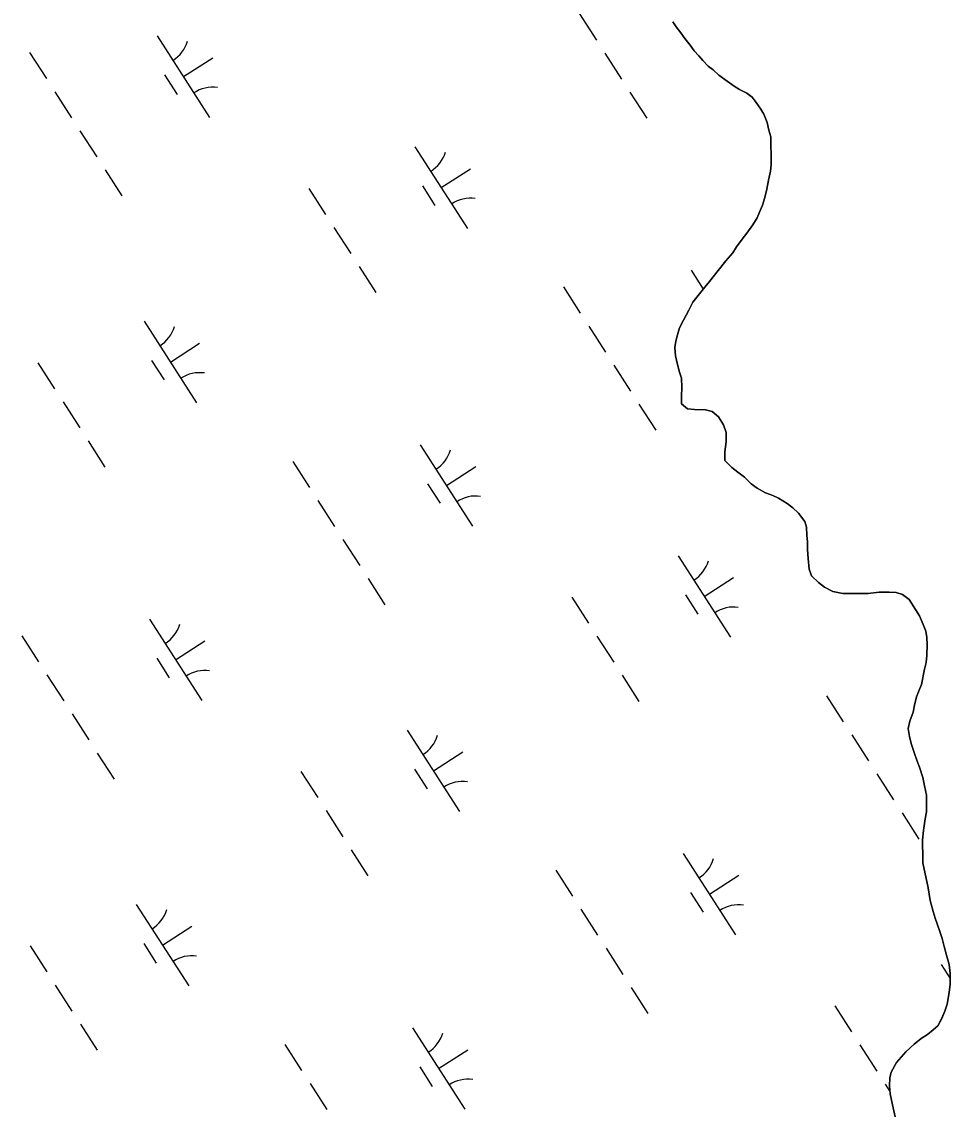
# Model space of a CAD drawing. Extents: x 3937982 to 3958556, y 219448 to 241894.
# Drawn here: x 3949727 to 3950207, y 232563 to 233126 of the extents above; entities that cross this region are included whole.
import ezdxf

# ---------------------------------------------------------------- set-up
doc = ezdxf.new("R2010")
doc.units = 0
doc.layers.add('V-TOPO-SHOR', color=7, linetype='Continuous')
doc.layers.add('V-WETL-SWMP', color=7, linetype='Continuous')

msp = doc.modelspace()

# ---------------------------------------------------------------- linework, layer by layer
at = {"layer": 'V-TOPO-SHOR'}
for points in [[(3950081.589, 233103.371), (3950078.863, 233106.285), (3950076.876, 233108.62), (3950074.347, 233111.293), (3950072.307, 233114.166), (3950069.524, 233117.572), (3950067.484, 233120.494), (3950065.148, 233123.609), (3950063.356, 233126.192)], [(3950189.14, 232777.671), (3950190.575, 232781.12), (3950191.771, 232784.075), (3950193.408, 232791.942), (3950194.108, 232795.382), (3950194.563, 232799.067), (3950194.749, 232804.709), (3950194.468, 232808.385), (3950193.944, 232811.568), (3950192.685, 232814.988), (3950190.674, 232819.629), (3950188.681, 232822.797), (3950185.439, 232827.915), (3950181.98, 232830.577), (3950178.781, 232831.526), (3950175.099, 232831.732), (3950169.95, 232831.681), (3950164.314, 232831.132), (3950159.655, 232831.085), (3950154.504, 232831.032), (3950151.071, 232830.997), (3950145.908, 232832.173), (3950141.716, 232834.337), (3950138.505, 232836.756), (3950135.036, 232840.156), (3950133.774, 232843.576), (3950133.227, 232849.212), (3950132.934, 232853.869), (3950132.897, 232857.547), (3950132.615, 232861.224), (3950132.326, 232865.389), (3950131.56, 232868.326), (3950128.33, 232872.461), (3950125.357, 232875.375), (3950122.391, 232877.552), (3950117.949, 232880.205), (3950114.992, 232881.646), (3950111.299, 232883.082), (3950106.859, 232885.488), (3950103.894, 232887.665), (3950100.426, 232891.063), (3950096.965, 232893.727), (3950093.752, 232896.146), (3950090.281, 232899.792), (3950090.238, 232904.205), (3950090.92, 232909.362), (3950090.87, 232914.267), (3950089.605, 232918.179), (3950086.865, 232922.32), (3950083.647, 232924.986), (3950080.204, 232925.932), (3950074.562, 232926.119), (3950070.882, 232926.328), (3950067.91, 232928.994), (3950067.871, 232932.92), (3950068.07, 232937.336), (3950067.775, 232942.238), (3950066.763, 232945.417), (3950065.741, 232949.331), (3950064.715, 232953.734), (3950064.427, 232958.145), (3950064.883, 232961.338), (3950065.832, 232964.537), (3950066.776, 232968.225), (3950068.942, 232972.172), (3950071.588, 232977.349), (3950073.753, 232981.542), (3950075.691, 232984.014), (3950079.807, 232989.205), (3950082.23, 232992.175), (3950086.832, 232997.862), (3950090.707, 233002.806), (3950094.342, 233007.013), (3950096.273, 233009.976), (3950099.177, 233013.931), (3950101.598, 233017.144), (3950104.744, 233021.344), (3950106.912, 233025.045), (3950108.108, 233028), (3950109.692, 233031.548), (3950110.828, 233035.435), (3950111.961, 233039.86), (3950112.845, 233044.481), (3950113.73, 233049.15), (3950114.14, 233052.294), (3950114.087, 233057.543), (3950114.035, 233062.692), (3950113.992, 233066.812), (3950112.927, 233070.234), (3950112.102, 233074.15), (3950110.343, 233078.547), (3950108.745, 233081.181), (3950106.407, 233084.542), (3950104.367, 233087.218), (3950101.598, 233089.397), (3950097.801, 233091.321), (3950095.038, 233092.961), (3950091.479, 233095.574), (3950087.131, 233098.718), (3950084.11, 233101.483), (3950081.589, 233103.371)], [(3950178.097, 232560.991), (3950177.069, 232565.64), (3950176.292, 232569.556), (3950175.524, 232572.736), (3950175.238, 232576.904), (3950175.441, 232581.076), (3950176.145, 232584.027), (3950178.793, 232588.958), (3950183.645, 232594.402), (3950188.019, 232598.371), (3950191.667, 232601.353), (3950194.835, 232603.346), (3950197.753, 232605.83), (3950200.187, 232607.816), (3950202.353, 232611.763), (3950203.787, 232615.455), (3950204.977, 232619.148), (3950206.142, 232625.044), (3950206.589, 232629.464), (3950206.533, 232634.858), (3950205.995, 232639.513), (3950204.719, 232644.406), (3950203.449, 232648.807), (3950202.425, 232652.967), (3950201.411, 232656.145), (3950199.896, 232660.544), (3950198.884, 232663.479), (3950197.868, 232666.901), (3950196.338, 232672.527), (3950195.292, 232679.138), (3950194.008, 232684.766), (3950193.232, 232688.684), (3950192.461, 232692.108), (3950192.408, 232697.259), (3950192.377, 232700.447), (3950192.343, 232703.88), (3950192.783, 232708.791), (3950193.703, 232714.685), (3950194.403, 232718.372), (3950194.35, 232723.522), (3950194.315, 232726.955), (3950193.285, 232731.849), (3950192.507, 232736.011), (3950190.735, 232741.389), (3950189.475, 232744.565), (3950187.96, 232748.965), (3950186.44, 232753.609), (3950185.666, 232757.279), (3950184.89, 232761.441), (3950185.832, 232765.129), (3950187.501, 232769.807), (3950188.2, 232773.493), (3950189.14, 232777.671)]]:
    msp.add_lwpolyline(points, dxfattribs=at)
at = {"layer": 'V-WETL-SWMP'}
for p, q in [((3950015.217, 233130.246), (3950023.877, 233116.792)), ((3950063.355, 233126.191), (3950065.147, 233123.61)), ((3949797.087, 233118.912), (3949824.149, 233076.868)), ((3950065.147, 233123.61), (3950067.484, 233120.494)), ((3950067.484, 233120.494), (3950069.525, 233117.572)), ((3950069.525, 233117.572), (3950072.307, 233114.166)), ((3950072.307, 233114.166), (3950074.347, 233111.293)), ((3949731.222, 233110.317), (3949739.882, 233096.863)), ((3949810.618, 233097.89), (3949825.754, 233107.632)), ((3950028.207, 233110.065), (3950036.867, 233096.611)), ((3950074.347, 233111.293), (3950076.876, 233108.621)), ((3950076.876, 233108.621), (3950078.862, 233106.286)), ((3950078.862, 233106.286), (3950081.589, 233103.371)), ((3950081.589, 233103.371), (3950084.11, 233101.483)), ((3949800.883, 233098.759), (3949807.378, 233088.669)), ((3950084.11, 233101.483), (3950087.131, 233098.718)), ((3950087.131, 233098.718), (3950091.479, 233095.574)), ((3950091.479, 233095.574), (3950095.038, 233092.961)), ((3950095.038, 233092.961), (3950097.801, 233091.321)), ((3950097.801, 233091.321), (3950101.598, 233089.398)), ((3949744.212, 233090.136), (3949752.872, 233076.682)), ((3950041.197, 233089.884), (3950049.857, 233076.43)), ((3950101.598, 233089.398), (3950104.367, 233087.219)), ((3950104.367, 233087.219), (3950106.406, 233084.541)), ((3950106.406, 233084.541), (3950108.745, 233081.181)), ((3950108.745, 233081.181), (3950110.342, 233078.548)), ((3950110.342, 233078.548), (3950112.103, 233074.151)), ((3950112.103, 233074.151), (3950112.928, 233070.235)), ((3949757.202, 233069.955), (3949765.862, 233056.501)), ((3950112.928, 233070.235), (3950113.993, 233066.812)), ((3950113.993, 233066.812), (3950114.035, 233062.692)), ((3950114.035, 233062.692), (3950114.087, 233057.542)), ((3949930.216, 233061.613), (3949957.278, 233019.57)), ((3950114.087, 233057.542), (3950114.14, 233052.294)), ((3950114.14, 233052.294), (3950113.731, 233049.151)), ((3949770.192, 233049.775), (3949778.851, 233036.321)), ((3949943.747, 233040.591), (3949958.883, 233050.334)), ((3950113.731, 233049.151), (3950112.846, 233044.481)), ((3949875.35, 233040.216), (3949884.01, 233026.762)), ((3949934.012, 233041.461), (3949940.507, 233031.37)), ((3950111.961, 233039.861), (3950110.829, 233035.435)), ((3950112.846, 233044.481), (3950111.961, 233039.861)), ((3950110.829, 233035.435), (3950109.691, 233031.548)), ((3950109.691, 233031.548), (3950108.109, 233028.001)), ((3950106.912, 233025.045), (3950104.743, 233021.344)), ((3950108.109, 233028.001), (3950106.912, 233025.045)), ((3949888.34, 233020.035), (3949897, 233006.581)), ((3950101.597, 233017.143), (3950099.177, 233013.93)), ((3950104.743, 233021.344), (3950101.597, 233017.143)), ((3950099.177, 233013.93), (3950096.274, 233009.976)), ((3950094.342, 233007.013), (3950090.706, 233002.806)), ((3950096.274, 233009.976), (3950094.342, 233007.013)), ((3950090.706, 233002.806), (3950086.832, 232997.862)), ((3949901.33, 232999.855), (3949909.99, 232986.401)), ((3950072.782, 232997.923), (3950079.026, 232988.222)), ((3950086.832, 232997.862), (3950082.229, 232992.174)), ((3950006.917, 232989.328), (3950015.577, 232975.874)), ((3950079.807, 232989.206), (3950075.69, 232984.014)), ((3950082.229, 232992.174), (3950079.807, 232989.206)), ((3950075.69, 232984.014), (3950073.753, 232981.541)), ((3950073.753, 232981.541), (3950071.588, 232977.35)), ((3950068.943, 232972.172), (3950066.776, 232968.226)), ((3950071.588, 232977.35), (3950068.943, 232972.172)), ((3949790.349, 232971.584), (3949817.411, 232929.54)), ((3950019.907, 232969.147), (3950028.567, 232955.693)), ((3950066.776, 232968.226), (3950065.832, 232964.537)), ((3950064.884, 232961.339), (3950064.426, 232958.146)), ((3950065.832, 232964.537), (3950064.884, 232961.339)), ((3949803.88, 232950.562), (3949819.015, 232960.304)), ((3950064.426, 232958.146), (3950064.716, 232953.734)), ((3949735.483, 232950.187), (3949744.143, 232936.733)), ((3949794.145, 232951.431), (3949800.64, 232941.341)), ((3950064.716, 232953.734), (3950065.742, 232949.33)), ((3950032.897, 232948.966), (3950041.557, 232935.513)), ((3950065.742, 232949.33), (3950066.763, 232945.416)), ((3950066.763, 232945.416), (3950067.776, 232942.238)), ((3950067.776, 232942.238), (3950068.071, 232937.336)), ((3950068.071, 232937.336), (3950067.871, 232932.919)), ((3950067.871, 232932.919), (3950067.911, 232928.995)), ((3949748.473, 232930.006), (3949757.133, 232916.552)), ((3950045.887, 232928.786), (3950054.547, 232915.332)), ((3950067.911, 232928.995), (3950070.881, 232926.327)), ((3950070.881, 232926.327), (3950074.562, 232926.119)), ((3950074.562, 232926.119), (3950080.205, 232925.932)), ((3950080.205, 232925.932), (3950083.648, 232924.986)), ((3950083.648, 232924.986), (3950086.864, 232922.32)), ((3950086.864, 232922.32), (3950089.604, 232918.179)), ((3950089.604, 232918.179), (3950090.87, 232914.267)), ((3950090.87, 232914.267), (3950090.92, 232909.362)), ((3949761.463, 232909.825), (3949770.122, 232896.371)), ((3949932.915, 232907.893), (3949959.977, 232865.85)), ((3950090.92, 232909.362), (3950090.237, 232904.205)), ((3949867.05, 232899.298), (3949875.71, 232885.845)), ((3950090.237, 232904.205), (3950090.281, 232899.791)), ((3950090.281, 232899.791), (3950093.752, 232896.147)), ((3949946.446, 232886.872), (3949961.581, 232896.614)), ((3950093.752, 232896.147), (3950096.965, 232893.727)), ((3950096.965, 232893.727), (3950100.426, 232891.064)), ((3949936.711, 232887.741), (3949943.206, 232877.651)), ((3950100.426, 232891.064), (3950103.894, 232887.666)), ((3950103.894, 232887.666), (3950106.86, 232885.488)), ((3950106.86, 232885.488), (3950111.299, 232883.081)), ((3950111.299, 232883.081), (3950114.992, 232881.647)), ((3949880.04, 232879.118), (3949888.699, 232865.664)), ((3950114.992, 232881.647), (3950117.95, 232880.205)), ((3950117.95, 232880.205), (3950122.392, 232877.553)), ((3950122.392, 232877.553), (3950125.357, 232875.375)), ((3950125.357, 232875.375), (3950128.33, 232872.462)), ((3950128.33, 232872.462), (3950131.561, 232868.326)), ((3950131.561, 232868.326), (3950132.326, 232865.39)), ((3950132.326, 232865.39), (3950132.614, 232861.224)), ((3950132.614, 232861.224), (3950132.897, 232857.548)), ((3949893.029, 232858.937), (3949901.689, 232845.483)), ((3950132.897, 232857.548), (3950132.934, 232853.869)), ((3950132.934, 232853.869), (3950133.227, 232849.212)), ((3950066.044, 232850.595), (3950093.106, 232808.552)), ((3950133.227, 232849.212), (3950133.774, 232843.576)), ((3950133.774, 232843.576), (3950135.036, 232840.156)), ((3949906.019, 232838.756), (3949914.679, 232825.302)), ((3950079.575, 232829.573), (3950094.711, 232839.316)), ((3950135.036, 232840.156), (3950138.504, 232836.757)), ((3950138.504, 232836.757), (3950141.717, 232834.337)), ((3950141.717, 232834.337), (3950145.908, 232832.172)), ((3950145.908, 232832.172), (3950151.071, 232830.998)), ((3950159.654, 232831.086), (3950164.314, 232831.133)), ((3950164.314, 232831.133), (3950169.949, 232831.681)), ((3950169.949, 232831.681), (3950175.099, 232831.733)), ((3950175.099, 232831.733), (3950178.781, 232831.525)), ((3950178.781, 232831.525), (3950181.979, 232830.577)), ((3950011.178, 232829.198), (3950019.838, 232815.744)), ((3950069.84, 232830.442), (3950076.335, 232820.352)), ((3950151.071, 232830.998), (3950154.504, 232831.033)), ((3950154.504, 232831.033), (3950159.654, 232831.086)), ((3950181.979, 232830.577), (3950185.439, 232827.914)), ((3950185.439, 232827.914), (3950188.68, 232822.797)), ((3950188.68, 232822.797), (3950190.674, 232819.628)), ((3949793.047, 232817.864), (3949820.11, 232775.821)), ((3950190.674, 232819.628), (3950192.684, 232814.989)), ((3950192.684, 232814.989), (3950193.945, 232811.568)), ((3949727.182, 232809.269), (3949735.842, 232795.815)), ((3950024.168, 232809.017), (3950032.828, 232795.563)), ((3950193.945, 232811.568), (3950194.468, 232808.385)), ((3949806.579, 232796.842), (3949821.714, 232806.585)), ((3950194.468, 232808.385), (3950194.75, 232804.709)), ((3950194.75, 232804.709), (3950194.562, 232799.066)), ((3949796.843, 232797.711), (3949803.338, 232787.621)), ((3950194.562, 232799.066), (3950194.109, 232795.382)), ((3950193.408, 232791.941), (3950191.772, 232784.076)), ((3950194.109, 232795.382), (3950193.408, 232791.941)), ((3949740.172, 232789.088), (3949748.832, 232775.634)), ((3950037.158, 232788.836), (3950045.818, 232775.382)), ((3950190.575, 232781.121), (3950189.139, 232777.672)), ((3950191.772, 232784.076), (3950190.575, 232781.121)), ((3950142.745, 232778.31), (3950151.405, 232764.856)), ((3950189.139, 232777.672), (3950188.2, 232773.493)), ((3950187.502, 232769.807), (3950185.833, 232765.13)), ((3950188.2, 232773.493), (3950187.502, 232769.807)), ((3949753.162, 232768.907), (3949761.822, 232755.454)), ((3950185.833, 232765.13), (3950184.889, 232761.442)), ((3949926.177, 232760.565), (3949953.239, 232718.522)), ((3950155.735, 232758.129), (3950164.395, 232744.675)), ((3950184.889, 232761.442), (3950185.667, 232757.28)), ((3950185.667, 232757.28), (3950186.44, 232753.609)), ((3950186.44, 232753.609), (3950187.959, 232748.964)), ((3949766.152, 232748.727), (3949774.812, 232735.273)), ((3949939.708, 232739.544), (3949954.843, 232749.286)), ((3950187.959, 232748.964), (3950189.475, 232744.565)), ((3950189.475, 232744.565), (3950190.734, 232741.389)), ((3950190.734, 232741.389), (3950192.506, 232736.011)), ((3949871.311, 232739.168), (3949879.97, 232725.714)), ((3949929.973, 232740.413), (3949936.468, 232730.323)), ((3950168.725, 232737.948), (3950177.385, 232724.494)), ((3950192.506, 232736.011), (3950193.284, 232731.85)), ((3950193.284, 232731.85), (3950194.314, 232726.955)), ((3950194.314, 232726.955), (3950194.349, 232723.522)), ((3949884.3, 232718.987), (3949892.96, 232705.534)), ((3950194.349, 232723.522), (3950194.402, 232718.372)), ((3950181.714, 232717.767), (3950190.374, 232704.314)), ((3950193.703, 232714.685), (3950192.782, 232708.79)), ((3950194.402, 232718.372), (3950193.703, 232714.685)), ((3950192.782, 232708.79), (3950192.342, 232703.88)), ((3950192.342, 232703.88), (3950192.377, 232700.447)), ((3949897.29, 232698.807), (3949905.95, 232685.353)), ((3950068.742, 232696.875), (3950095.805, 232654.832)), ((3950192.377, 232700.447), (3950192.409, 232697.258)), ((3950192.409, 232697.258), (3950192.461, 232692.108)), ((3950192.461, 232692.108), (3950193.232, 232688.683)), ((3950002.877, 232688.28), (3950011.537, 232674.826)), ((3950082.274, 232675.854), (3950097.409, 232685.596)), ((3950193.232, 232688.683), (3950194.008, 232684.766)), ((3950194.008, 232684.766), (3950195.291, 232679.138)), ((3950195.291, 232679.138), (3950196.339, 232672.527)), ((3950072.538, 232676.723), (3950079.033, 232666.632)), ((3949786.309, 232670.536), (3949813.372, 232628.493)), ((3950015.867, 232668.099), (3950024.527, 232654.646)), ((3950196.339, 232672.527), (3950197.868, 232666.901)), ((3950197.868, 232666.901), (3950198.884, 232663.478)), ((3950198.884, 232663.478), (3950199.895, 232660.545)), ((3949799.841, 232649.514), (3949814.976, 232659.257)), ((3950199.895, 232660.545), (3950201.411, 232656.145)), ((3950201.411, 232656.145), (3950202.425, 232652.967)), ((3950202.425, 232652.967), (3950203.448, 232648.808)), ((3949731.443, 232649.139), (3949740.103, 232635.685)), ((3949790.105, 232650.383), (3949796.6, 232640.293)), ((3950028.857, 232647.919), (3950037.517, 232634.465)), ((3950203.448, 232648.808), (3950204.719, 232644.406)), ((3950201.872, 232639.577), (3950206.559, 232632.294)), ((3950204.719, 232644.406), (3950205.995, 232639.514)), ((3950205.995, 232639.514), (3950206.533, 232634.859)), ((3950206.533, 232634.859), (3950206.588, 232629.464)), ((3949744.433, 232628.958), (3949753.093, 232615.504)), ((3950206.588, 232629.464), (3950206.142, 232625.045)), ((3950041.847, 232627.738), (3950050.507, 232614.284)), ((3950206.142, 232625.045), (3950204.976, 232619.147)), ((3950147.006, 232618.179), (3950155.666, 232604.726)), ((3950204.976, 232619.147), (3950203.787, 232615.455)), ((3950202.353, 232611.762), (3950200.186, 232607.816)), ((3950203.787, 232615.455), (3950202.353, 232611.762)), ((3949757.423, 232608.777), (3949766.083, 232595.323)), ((3949928.875, 232606.846), (3949955.938, 232564.802)), ((3950197.753, 232605.829), (3950194.835, 232603.346)), ((3950200.186, 232607.816), (3950197.753, 232605.829)), ((3950191.667, 232601.352), (3950188.019, 232598.372)), ((3950194.835, 232603.346), (3950191.667, 232601.352)), ((3949863.01, 232598.251), (3949871.67, 232584.797)), ((3949942.406, 232585.824), (3949957.542, 232595.566)), ((3950159.996, 232597.999), (3950168.656, 232584.545)), ((3950188.019, 232598.372), (3950183.644, 232594.403)), ((3950178.794, 232588.958), (3950176.146, 232584.026)), ((3950183.644, 232594.403), (3950178.794, 232588.958)), ((3949932.671, 232586.693), (3949939.166, 232576.603)), ((3950176.146, 232584.026), (3950175.441, 232581.075)), ((3949876, 232578.07), (3949884.66, 232564.616)), ((3950172.985, 232577.818), (3950175.437, 232574.009)), ((3950175.441, 232581.075), (3950175.238, 232576.904)), ((3950175.238, 232576.904), (3950175.525, 232572.737)), ((3950175.525, 232572.737), (3950176.293, 232569.556)), ((3950176.293, 232569.556), (3950177.069, 232565.64)), ((3950177.069, 232565.64), (3950178.097, 232560.991))]:
    msp.add_line(p, q, dxfattribs=at)
for centre, start, end in [((3949795.868, 233121.244), 301.99668, 343.54034), ((3949825.768, 233074.793), 81.99668, 123.54034), ((3949928.997, 233063.946), 301.99668, 343.54034), ((3949958.897, 233017.494), 81.99668, 123.54034), ((3949789.13, 232973.916), 301.99668, 343.54034), ((3949819.03, 232927.465), 81.99668, 123.54034), ((3949931.695, 232910.226), 301.99668, 343.54034), ((3949961.595, 232863.774), 81.99668, 123.54034), ((3950064.825, 232852.928), 301.99668, 343.54034), ((3950094.725, 232806.476), 81.99668, 123.54034), ((3949791.828, 232820.197), 301.99668, 343.54034), ((3949821.728, 232773.745), 81.99668, 123.54034), ((3949924.957, 232762.898), 301.99668, 343.54034), ((3949954.857, 232716.446), 81.99668, 123.54034), ((3950067.523, 232699.208), 301.99668, 343.54034), ((3949785.09, 232672.869), 301.99668, 343.54034), ((3950097.423, 232652.756), 81.99668, 123.54034), ((3949814.99, 232626.417), 81.99668, 123.54034), ((3949927.656, 232609.178), 301.99668, 343.54034), ((3949957.556, 232562.727), 81.99668, 123.54034)]:
    msp.add_arc(centre, 17.623, start, end, dxfattribs=at)

doc.saveas('drawing.dxf')
